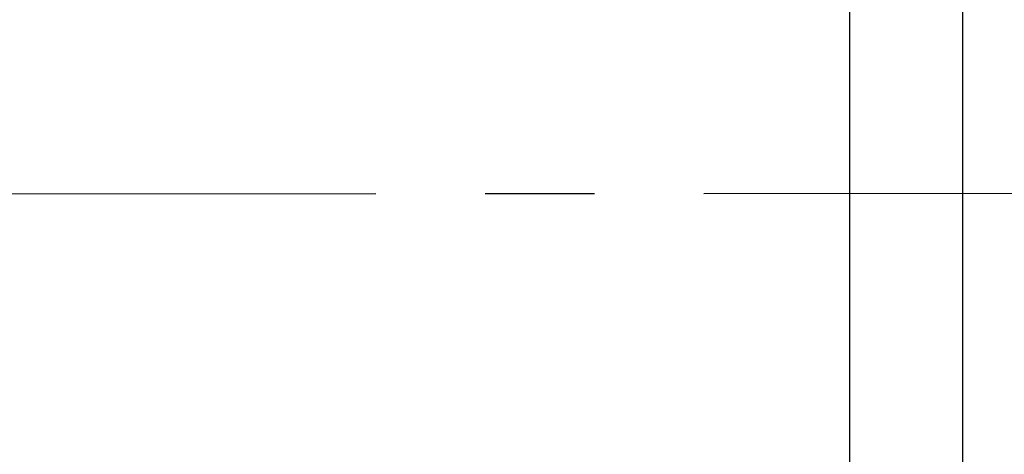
# Model space of a CAD drawing. Header units: millimetres. Extents: x 50532 to 99257, y 49161 to 61325.
# Tile 312 of 350: x 95835 to 96285, y 60391 to 60590. Entities that reach past the tile are written whole.
import ezdxf
from ezdxf.lldxf.tags import DXFTag

# ---------------------------------------------------------------- set-up
doc = ezdxf.new("R2010")
doc.units = ezdxf.units.MM
doc.linetypes.add('CENTER', pattern=[2, 1.25, -0.25, 0.25, -0.25])
doc.layers.add('COLLEGAMENTI ELETTRICI', color=3, linetype='Continuous', lineweight=30)
doc.layers.add('IS_Powrót', color=5, linetype='DASH', lineweight=30, true_color=0x0000ff)
doc.layers.add('IS_Zasilanie', color=1, linetype='SOLID', lineweight=30, true_color=0xff0000)
tags = doc.linetypes.add('DASH', pattern=[15, 10, -5]).pattern_tags.tags
tags[6:7] = [DXFTag(74, 4), DXFTag(75, 0), DXFTag(340, '0'), DXFTag(46, 0.0), DXFTag(50, 0.0), DXFTag(44, 0.0), DXFTag(45, 0.0)]
tags[4:5] = [DXFTag(74, 4), DXFTag(75, 0), DXFTag(340, '0'), DXFTag(46, 0.0), DXFTag(50, 0.0), DXFTag(44, 0.0), DXFTag(45, 0.0)]
tags = doc.linetypes.add('SOLID', pattern=[10, 10, 0]).pattern_tags.tags
tags[6:7] = [DXFTag(74, 4), DXFTag(75, 0), DXFTag(340, '0'), DXFTag(46, 0.0), DXFTag(50, 0.0), DXFTag(44, 0.0), DXFTag(45, 0.0)]
tags[4:5] = [DXFTag(74, 4), DXFTag(75, 0), DXFTag(340, '0'), DXFTag(46, 0.0), DXFTag(50, 0.0), DXFTag(44, 0.0), DXFTag(45, 0.0)]

msp = doc.modelspace()

# ---------------------------------------------------------------- linework, layer by layer
at = {"layer": 'COLLEGAMENTI ELETTRICI', "linetype": 'CENTER', "lineweight": 30, "ltscale": 200}
msp.add_line((93747.39, 60508.89), (96417.04, 60510.5), dxfattribs=at)
at = {"layer": 'IS_Powrót', "ltscale": 2}
msp.add_line((96265.58, 60734.14, 0), (96265.58, 60222.21, 0), dxfattribs=at)
at = {"layer": 'IS_Zasilanie'}
msp.add_line((96213.88, 60734.14, 0), (96213.88, 60340.19, 0), dxfattribs=at)

doc.saveas('drawing.dxf')
